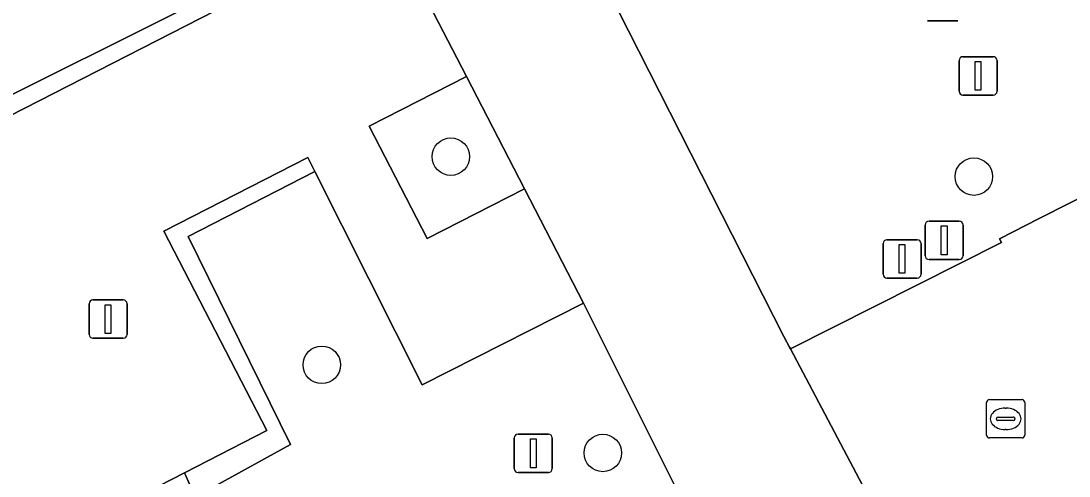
# Model space of a CAD drawing. Extents: x 158835 to 160077, y 386387 to 387778.
# Drawn here: x 159365.89 to 159393.25, y 387366.28 to 387378.16 of the extents above; entities that cross this region are included whole.
import ezdxf

# ---------------------------------------------------------------- set-up
doc = ezdxf.new("R2010")
doc.units = 0
for name, color, linetype in [('IMGEO_Afsluitpaal', 7, 'Continuous'), ('IMGEO_Berm_groen', 7, 'Continuous'), ('IMGEO_Boom', 7, 'Continuous'), ('IMGEO_Fietspad_gesloten', 7, 'Continuous'), ('IMGEO_Groenvoorziening', 7, 'Continuous'), ('IMGEO_Haag', 7, 'Continuous'), ('IMGEO_Lichtmast', 7, 'Continuous'), ('IMGEO_Rijbaan_lokaal_open', 7, 'Continuous'), ('IMGEO_Rioolput', 7, 'Continuous'), ('IMGEO_Voetpad_open', 7, 'Continuous')]:
    doc.layers.add(name, color=color, linetype=linetype)

msp = doc.modelspace()

# ---------------------------------------------------------------- linework, layer by layer
at = {"layer": 'IMGEO_Afsluitpaal'}
for p, q in [((159390.343, 387378.155), (159389.553, 387378.155)), ((159389.553, 387378.155), (159390.343, 387378.155)), ((159390.377, 387376.323), (159390.377, 387377.123)), ((159390.377, 387377.123), (159390.377, 387376.323)), ((159390.477, 387377.223), (159391.267, 387377.223)), ((159391.267, 387377.223), (159390.477, 387377.223)), ((159391.367, 387377.123), (159391.367, 387376.323)), ((159391.367, 387376.323), (159391.367, 387377.123)), ((159391.267, 387376.223), (159390.477, 387376.223)), ((159390.477, 387376.223), (159391.267, 387376.223)), ((159389.491, 387372.03), (159389.491, 387372.83)), ((159389.491, 387372.83), (159389.491, 387372.03)), ((159389.591, 387372.93), (159390.381, 387372.93)), ((159390.381, 387372.93), (159389.591, 387372.93)), ((159390.481, 387372.83), (159390.481, 387372.03)), ((159390.481, 387372.03), (159390.481, 387372.83)), ((159388.493, 387372.446), (159389.283, 387372.446)), ((159389.283, 387372.446), (159388.493, 387372.446)), ((159388.393, 387371.546), (159388.393, 387372.346)), ((159388.393, 387372.346), (159388.393, 387371.546)), ((159389.383, 387372.346), (159389.383, 387371.546)), ((159389.383, 387371.546), (159389.383, 387372.346)), ((159390.381, 387371.93), (159389.591, 387371.93)), ((159389.591, 387371.93), (159390.381, 387371.93)), ((159389.283, 387371.446), (159388.493, 387371.446)), ((159388.493, 387371.446), (159389.283, 387371.446)), ((159378.764, 387366.472), (159378.764, 387367.272)), ((159378.764, 387367.272), (159378.764, 387366.472)), ((159378.864, 387367.372), (159379.654, 387367.372)), ((159379.654, 387367.372), (159378.864, 387367.372)), ((159379.754, 387367.272), (159379.754, 387366.472)), ((159379.754, 387366.472), (159379.754, 387367.272)), ((159379.654, 387366.372), (159378.864, 387366.372)), ((159378.864, 387366.372), (159379.654, 387366.372))]:
    msp.add_line(p, q, dxfattribs=at)
for points in [[(159390.797, 387377.098), (159390.947, 387377.098), (159390.947, 387376.348), (159390.797, 387376.348), (159390.797, 387377.098)], [(159389.911, 387372.805), (159390.061, 387372.805), (159390.061, 387372.055), (159389.911, 387372.055), (159389.911, 387372.805)], [(159388.813, 387372.321), (159388.963, 387372.321), (159388.963, 387371.571), (159388.813, 387371.571), (159388.813, 387372.321)], [(159379.184, 387367.247), (159379.334, 387367.247), (159379.334, 387366.497), (159379.184, 387366.497), (159379.184, 387367.247)]]:
    msp.add_lwpolyline(points, dxfattribs=at)
for centre, start, end in [((159390.477, 387377.123), 90, 180), ((159390.477, 387377.123), 90, 180), ((159391.267, 387377.123), 0, 90), ((159391.267, 387377.123), 360, 90), ((159390.477, 387376.323), 180, 270), ((159390.477, 387376.323), 180, 270), ((159391.267, 387376.323), 270, 0), ((159391.267, 387376.323), 270, 0), ((159389.591, 387372.83), 90, 180), ((159389.591, 387372.83), 90, 180), ((159390.381, 387372.83), 0, 90), ((159390.381, 387372.83), 360, 90), ((159388.493, 387372.346), 90, 180), ((159388.493, 387372.346), 90, 180), ((159389.283, 387372.346), 0, 90), ((159389.283, 387372.346), 360, 90), ((159389.591, 387372.03), 180, 270), ((159389.591, 387372.03), 180, 270), ((159390.381, 387372.03), 270, 0), ((159390.381, 387372.03), 270, 0), ((159388.493, 387371.546), 180, 270), ((159388.493, 387371.546), 180, 270), ((159389.283, 387371.546), 270, 0), ((159389.283, 387371.546), 270, 0), ((159378.864, 387367.272), 90, 180), ((159378.864, 387367.272), 90, 180), ((159379.654, 387367.272), 0, 90), ((159379.654, 387367.272), 360, 90), ((159378.864, 387366.472), 180, 270), ((159378.864, 387366.472), 180, 270), ((159379.654, 387366.472), 270, 0), ((159379.654, 387366.472), 270, 0)]:
    msp.add_arc(centre, 0.1, start, end, dxfattribs=at)
at = {"layer": 'IMGEO_Berm_groen'}
msp.add_lwpolyline([(159329.737, 387479.621), (159360.931, 387418.842), (159385.799, 387369.924), (159385.949, 387369.64), (159385.972, 387369.596), (159391.483, 387372.373), (159391.429, 387372.468), (159392.47, 387372.996), (159395.673, 387374.62), (159340.944, 387481.015), (159340.205, 387482.451), (159427.607, 387527.602), (159430.221, 387528.939), (159464.435, 387546.438), (159461.771, 387551.782), (159386.53, 387513.074), (159369.52, 387504.347), (159361.28, 387500), (159349.955, 387494.013), (159336.154, 387484.934), (159338.654, 387486.251), (159364.753, 387500), (159367.223, 387501.301), (159460.249, 387548.308)], dxfattribs=at)
msp.add_lwpolyline([(159384.981, 387361.968), (159382.104, 387367.728), (159380.575, 387370.788), (159376.357, 387368.657), (159373.555, 387374.223), (159370.246, 387372.53), (159372.921, 387367.103), (159370.96, 387366.024), (159401.635, 387306.618), (159401.101, 387306.345), (159406.086, 387296.638), (159406.877, 387295.171), (159416.567, 387300.188)], close=True, dxfattribs=at)
at = {"layer": 'IMGEO_Boom'}
for centre in [(159377.107, 387374.614), (159390.763, 387374.093), (159373.739, 387369.18), (159381.076, 387366.881)]:
    msp.add_circle(centre, 0.489, dxfattribs=at)
at = {"layer": 'IMGEO_Fietspad_gesloten'}
for points in [[(159428.282, 387286.772), (159391.016, 387359.944), (159390.825, 387360.319), (159389.328, 387363.259), (159385.972, 387369.596), (159385.949, 387369.64), (159385.799, 387369.924), (159360.931, 387418.842), (159329.737, 387479.621)], [(159324.915, 387479.303), (159336.573, 387456.427), (159347.448, 387435.342), (159348.881, 387432.496), (159353.107, 387424.11), (159366.234, 387398.455), (159375.439, 387380.729), (159377.517, 387376.707), (159379.032, 387373.775), (159380.575, 387370.788), (159382.104, 387367.728), (159384.981, 387361.968), (159416.567, 387300.188)]]:
    msp.add_lwpolyline(points, dxfattribs=at)
at = {"layer": 'IMGEO_Groenvoorziening'}
for points in [[(159357.157, 387382.243), (159359.233, 387383.315), (159363.52, 387375.171), (159371.545, 387379.183), (159371.736, 387378.832), (159375.439, 387380.729), (159366.234, 387398.455), (159353.107, 387424.11), (159348.881, 387432.496), (159346.821, 387429.272), (159344.685, 387428.371), (159338.523, 387428.646), (159341.866, 387424.702), (159344.128, 387423.682)], [(159359.025, 387382.765), (159363.27, 387374.493), (159371.736, 387378.832), (159371.545, 387379.183), (159363.52, 387375.171), (159359.233, 387383.315), (159357.157, 387382.243)]]:
    msp.add_lwpolyline(points, dxfattribs=at)
for points in [[(159377.517, 387376.707), (159374.979, 387375.41), (159376.494, 387372.478), (159379.032, 387373.775)], [(159370.96, 387366.024), (159372.921, 387367.103), (159370.246, 387372.53), (159373.555, 387374.223), (159373.371, 387374.588), (159369.618, 387372.67), (159372.305, 387367.463), (159370.154, 387366.361), (159370.434, 387365.735), (159401.101, 387306.345), (159401.635, 387306.618)], [(159362.08, 387361.375), (159363.216, 387359.141), (159364.505, 387359.796), (159363.371, 387362.029), (159363.537, 387362.116), (159370.434, 387365.735), (159370.154, 387366.361), (159361.599, 387361.981), (159352.22, 387357.048), (159352.548, 387356.414), (159354.813, 387352.042), (159355.419, 387352.371), (159353.166, 387356.751)]]:
    msp.add_lwpolyline(points, close=True, dxfattribs=at)
at = {"layer": 'IMGEO_Haag'}
for points in [[(159371.736, 387378.832), (159371.545, 387379.183), (159363.52, 387375.171), (159359.233, 387383.315), (159357.157, 387382.243)], [(159357.281, 387381.869), (159359.025, 387382.765), (159363.27, 387374.493), (159371.736, 387378.832)]]:
    msp.add_lwpolyline(points, dxfattribs=at)
msp.add_lwpolyline([(159373.555, 387374.223), (159373.371, 387374.588), (159369.618, 387372.67), (159372.305, 387367.463), (159370.154, 387366.361), (159370.434, 387365.735), (159401.101, 387306.345), (159401.635, 387306.618), (159370.96, 387366.024), (159372.921, 387367.103), (159370.246, 387372.53)], close=True, dxfattribs=at)
at = {"layer": 'IMGEO_Lichtmast'}
for p, q in [((159367.765, 387370.875), (159368.555, 387370.875)), ((159368.555, 387370.875), (159367.765, 387370.875)), ((159367.665, 387369.975), (159367.665, 387370.775)), ((159367.665, 387370.775), (159367.665, 387369.975)), ((159368.655, 387370.775), (159368.655, 387369.975)), ((159368.655, 387369.975), (159368.655, 387370.775)), ((159368.555, 387369.875), (159367.765, 387369.875)), ((159367.765, 387369.875), (159368.555, 387369.875))]:
    msp.add_line(p, q, dxfattribs=at)
msp.add_lwpolyline([(159368.085, 387370.75), (159368.235, 387370.75), (159368.235, 387370), (159368.085, 387370), (159368.085, 387370.75)], dxfattribs=at)
for centre, start, end in [((159367.765, 387370.775), 90, 180), ((159367.765, 387370.775), 90, 180), ((159368.555, 387370.775), 0, 90), ((159368.555, 387370.775), 360, 90), ((159367.765, 387369.975), 180, 270), ((159367.765, 387369.975), 180, 270), ((159368.555, 387369.975), 270, 0), ((159368.555, 387369.975), 270, 0)]:
    msp.add_arc(centre, 0.1, start, end, dxfattribs=at)
at = {"layer": 'IMGEO_Rijbaan_lokaal_open'}
msp.add_lwpolyline([(159401.709, 387368.702), (159401.841, 387368.769), (159400.955, 387370.529), (159400.747, 387370.423), (159400.533, 387370.815), (159400.585, 387370.967), (159400.704, 387371.028), (159398.267, 387375.874), (159398.243, 387375.923), (159395.673, 387374.62), (159392.47, 387372.996), (159391.429, 387372.468), (159391.483, 387372.373), (159385.972, 387369.596), (159389.328, 387363.259), (159390.825, 387360.319), (159391.358, 387360.59), (159392.706, 387364.04), (159396.036, 387365.733), (159396.761, 387364.389)], dxfattribs=at)
at = {"layer": 'IMGEO_Rioolput'}
for p, q in [((159391.092, 387367.346), (159391.092, 387368.198)), ((159391.167, 387368.272), (159392.019, 387368.272)), ((159392.093, 387368.198), (159392.093, 387367.346)), ((159391.394, 387367.815), (159391.792, 387367.815)), ((159391.58, 387368.052), (159391.605, 387368.052)), ((159391.351, 387367.766), (159391.351, 387367.778)), ((159391.789, 387367.729), (159391.391, 387367.729)), ((159391.835, 387367.778), (159391.835, 387367.766)), ((159392.019, 387367.272), (159391.167, 387367.272)), ((159391.603, 387367.492), (159391.578, 387367.492))]:
    msp.add_line(p, q, dxfattribs=at)
for points in [[(159391.092, 387367.346), (159391.092, 387368.198)], [(159391.167, 387368.272), (159392.019, 387368.272)], [(159392.093, 387368.198), (159392.093, 387367.346)], [(159392.019, 387367.272), (159391.167, 387367.272)]]:
    msp.add_lwpolyline(points, dxfattribs=at)
for centre, radius, start, end in [((159391.169, 387368.196), 0.0765, 91.552, 178.448), ((159391.169, 387368.196), 0.0765, 91.552, 178.448), ((159392.017, 387368.196), 0.0765, 1.552, 88.448), ((159392.017, 387368.196), 0.0765, 1.552, 88.448), ((159391.391, 387367.775), 0.0403, 85.8775, 175.7526), ((159391.796, 387367.777), 0.0386, 1.7309, 96.639), ((159391.388, 387367.765), 0.0366, 178.938, 274.7102), ((159391.792, 387367.772), 0.043, 264.8664, 352.4533), ((159391.169, 387367.348), 0.0765, 181.552, 268.448), ((159391.169, 387367.348), 0.0765, 181.552, 268.448), ((159392.017, 387367.348), 0.0765, 271.552, 358.448), ((159392.017, 387367.348), 0.0765, 271.552, 358.448)]:
    msp.add_arc(centre, radius, start, end, dxfattribs=at)
for centre, major_axis, ratio, start_param, end_param in [((159391.579, 387367.772), (-0.387, 0.002), 0.722429, 4.712389, 7.853982), ((159391.604, 387367.772), (-0.39, 0.002), 0.717154, 1.570796, 4.712389)]:
    msp.add_ellipse(centre, major_axis=major_axis, ratio=ratio, start_param=start_param, end_param=end_param, dxfattribs=at)
at = {"layer": 'IMGEO_Voetpad_open'}
msp.add_lwpolyline([(159361.599, 387361.981), (159370.154, 387366.361), (159372.305, 387367.463), (159369.618, 387372.67), (159373.371, 387374.588), (159373.555, 387374.223), (159376.357, 387368.657), (159380.575, 387370.788), (159379.032, 387373.775), (159376.494, 387372.478), (159374.979, 387375.41), (159377.517, 387376.707), (159375.439, 387380.729), (159371.736, 387378.832), (159363.27, 387374.493), (159359.025, 387382.765), (159357.281, 387381.869)], dxfattribs=at)

doc.saveas('drawing.dxf')
